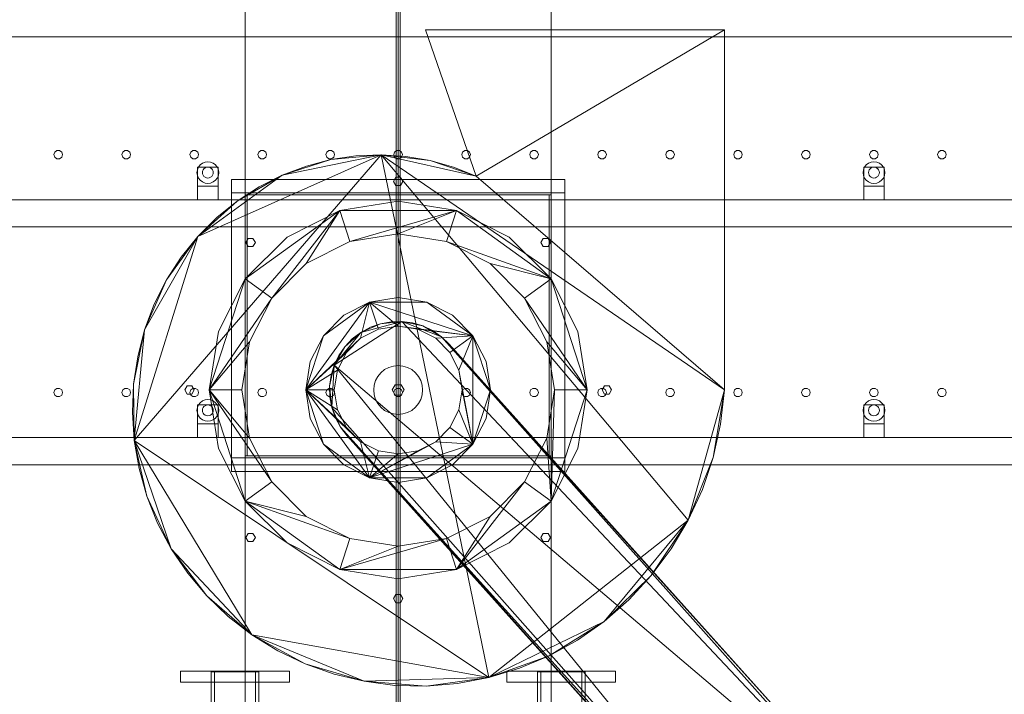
# Model space of a CAD drawing. Header units: millimetres. Extents: x -4738 to 65662, y -68080 to 6847.
# Tile 1045 of 1056: x 49904 to 51353, y 662 to 1655. Entities that reach past the tile are written whole.
import ezdxf

# ---------------------------------------------------------------- set-up
doc = ezdxf.new("R2010")
doc.units = ezdxf.units.MM
doc.layers.add('lateral_secador', color=7, linetype='Continuous', lineweight=0)

msp = doc.modelspace()

# ---------------------------------------------------------------- linework, layer by layer
at = {"layer": 'lateral_secador'}
for p, q in [((50236.134, 0), (50236.134, 2925)), ((50236.134, 2925), (50236.134, 1400)), ((50458.134, 2925), (50458.134, 60)), ((50461.134, 0), (50461.134, 2925)), ((50461.134, 1400), (50461.134, 2925)), ((50464.134, 60), (50464.134, 2925)), ((50686.134, 0), (50686.134, 2925)), ((50686.134, 1400), (50686.134, 2925)), ((50941.134, 1640), (50501.134, 1640)), ((50501.134, 1640), (50575.711, 1424.797)), ((50575.711, 1424.797), (50941.134, 1640)), ((50941.134, 1110), (50941.134, 1640)), ((40811.134, 1630), (60111.134, 1630)), ((49955.997, 1460.082), (49954.784, 1456.35)), ((49954.784, 1456.35), (49955.997, 1452.618)), ((49959.172, 1462.389), (49955.997, 1460.082)), ((49955.997, 1452.618), (49959.172, 1450.311)), ((49963.096, 1462.389), (49959.172, 1462.389)), ((49959.172, 1450.311), (49963.096, 1450.311)), ((49966.271, 1460.082), (49963.096, 1462.389)), ((49963.096, 1450.311), (49966.271, 1452.618)), ((49967.484, 1456.35), (49966.271, 1460.082)), ((49966.271, 1452.618), (49967.484, 1456.35)), ((50055.997, 1460.082), (50054.784, 1456.35)), ((50054.784, 1456.35), (50055.997, 1452.618)), ((50059.172, 1462.389), (50055.997, 1460.082)), ((50055.997, 1452.618), (50059.172, 1450.311)), ((50063.096, 1462.389), (50059.172, 1462.389)), ((50059.172, 1450.311), (50063.096, 1450.311)), ((50066.271, 1460.082), (50063.096, 1462.389)), ((50063.096, 1450.311), (50066.271, 1452.618)), ((50067.484, 1456.35), (50066.271, 1460.082)), ((50066.271, 1452.618), (50067.484, 1456.35)), ((50072.765, 1035.68), (50435.915, 1456.166)), ((50155.997, 1460.082), (50154.784, 1456.35)), ((50154.784, 1456.35), (50155.997, 1452.618)), ((50159.172, 1462.389), (50155.997, 1460.082)), ((50155.997, 1452.618), (50159.172, 1450.311)), ((50163.096, 1462.389), (50159.172, 1462.389)), ((50159.172, 1450.311), (50163.096, 1450.311)), ((50166.271, 1460.082), (50163.096, 1462.389)), ((50163.096, 1450.311), (50166.271, 1452.618)), ((50167.484, 1456.35), (50166.271, 1460.082)), ((50166.271, 1452.618), (50167.484, 1456.35)), ((50166.602, 1336.003), (50435.915, 1456.166)), ((50255.997, 1460.082), (50254.784, 1456.35)), ((50254.784, 1456.35), (50255.997, 1452.618)), ((50259.172, 1462.389), (50255.997, 1460.082)), ((50255.997, 1452.618), (50259.172, 1450.311)), ((50263.096, 1462.389), (50259.172, 1462.389)), ((50259.172, 1450.311), (50263.096, 1450.311)), ((50266.271, 1460.082), (50263.096, 1462.389)), ((50263.096, 1450.311), (50266.271, 1452.618)), ((50267.484, 1456.35), (50266.271, 1460.082)), ((50266.271, 1452.618), (50267.484, 1456.35)), ((50290.673, 1426.139), (50435.915, 1456.166)), ((50290.673, 1426.139), (50362.319, 1449.018)), ((50362.319, 1449.018), (50326.04, 1439.529)), ((50355.997, 1460.082), (50354.784, 1456.35)), ((50354.784, 1456.35), (50355.997, 1452.618)), ((50359.172, 1462.389), (50355.997, 1460.082)), ((50355.997, 1452.618), (50359.172, 1450.311)), ((50363.096, 1462.389), (50359.172, 1462.389)), ((50359.172, 1450.311), (50363.096, 1450.311)), ((50362.319, 1449.018), (50435.915, 1456.166)), ((50399.086, 1454.562), (50362.319, 1449.018)), ((50366.271, 1460.082), (50363.096, 1462.389)), ((50363.096, 1450.311), (50366.271, 1452.618)), ((50367.484, 1456.35), (50366.271, 1460.082)), ((50366.271, 1452.618), (50367.484, 1456.35)), ((50435.915, 1456.166), (50399.086, 1454.562)), ((50435.915, 1456.166), (50508.107, 1447.791)), ((50472.392, 1453.878), (50435.915, 1456.166)), ((50435.915, 1456.166), (50575.711, 1424.797)), ((50435.915, 1456.166), (50941.134, 1110)), ((50435.915, 1456.166), (50888.042, 918.439)), ((50435.915, 1456.166), (50594.572, 686.788)), ((50455.997, 1460.082), (50454.784, 1456.35)), ((50454.784, 1456.35), (50455.997, 1452.618)), ((50459.172, 1462.389), (50455.997, 1460.082)), ((50455.997, 1452.618), (50459.172, 1450.311)), ((50463.096, 1462.389), (50459.172, 1462.389)), ((50459.172, 1450.311), (50463.096, 1450.311)), ((50466.271, 1460.082), (50463.096, 1462.389)), ((50463.096, 1450.311), (50466.271, 1452.618)), ((50467.484, 1456.35), (50466.271, 1460.082)), ((50466.271, 1452.618), (50467.484, 1456.35)), ((50508.107, 1447.791), (50472.392, 1453.878)), ((50555.997, 1460.082), (50554.784, 1456.35)), ((50554.784, 1456.35), (50555.997, 1452.618)), ((50559.172, 1462.389), (50555.997, 1460.082)), ((50555.997, 1452.618), (50559.172, 1450.311)), ((50563.096, 1462.389), (50559.172, 1462.389)), ((50559.172, 1450.311), (50563.096, 1450.311)), ((50566.271, 1460.082), (50563.096, 1462.389)), ((50563.096, 1450.311), (50566.271, 1452.618)), ((50567.484, 1456.35), (50566.271, 1460.082)), ((50566.271, 1452.618), (50567.484, 1456.35)), ((50655.997, 1460.082), (50654.784, 1456.35)), ((50654.784, 1456.35), (50655.997, 1452.618)), ((50659.172, 1462.389), (50655.997, 1460.082)), ((50655.997, 1452.618), (50659.172, 1450.311)), ((50663.096, 1462.389), (50659.172, 1462.389)), ((50659.172, 1450.311), (50663.096, 1450.311)), ((50666.271, 1460.082), (50663.096, 1462.389)), ((50663.096, 1450.311), (50666.271, 1452.618)), ((50667.484, 1456.35), (50666.271, 1460.082)), ((50666.271, 1452.618), (50667.484, 1456.35)), ((50755.997, 1460.082), (50754.784, 1456.35)), ((50754.784, 1456.35), (50755.997, 1452.618)), ((50759.172, 1462.389), (50755.997, 1460.082)), ((50755.997, 1452.618), (50759.172, 1450.311)), ((50763.096, 1462.389), (50759.172, 1462.389)), ((50759.172, 1450.311), (50763.096, 1450.311)), ((50766.271, 1460.082), (50763.096, 1462.389)), ((50763.096, 1450.311), (50766.271, 1452.618)), ((50767.484, 1456.35), (50766.271, 1460.082)), ((50766.271, 1452.618), (50767.484, 1456.35)), ((50855.997, 1460.082), (50854.784, 1456.35)), ((50854.784, 1456.35), (50855.997, 1452.618)), ((50859.172, 1462.389), (50855.997, 1460.082)), ((50855.997, 1452.618), (50859.172, 1450.311)), ((50863.096, 1462.389), (50859.172, 1462.389)), ((50859.172, 1450.311), (50863.096, 1450.311)), ((50866.271, 1460.082), (50863.096, 1462.389)), ((50863.096, 1450.311), (50866.271, 1452.618)), ((50867.484, 1456.35), (50866.271, 1460.082)), ((50866.271, 1452.618), (50867.484, 1456.35)), ((50955.997, 1460.082), (50954.784, 1456.35)), ((50954.784, 1456.35), (50955.997, 1452.618)), ((50959.172, 1462.389), (50955.997, 1460.082)), ((50955.997, 1452.618), (50959.172, 1450.311)), ((50963.096, 1462.389), (50959.172, 1462.389)), ((50959.172, 1450.311), (50963.096, 1450.311)), ((50966.271, 1460.082), (50963.096, 1462.389)), ((50963.096, 1450.311), (50966.271, 1452.618)), ((50967.484, 1456.35), (50966.271, 1460.082)), ((50966.271, 1452.618), (50967.484, 1456.35)), ((51055.997, 1460.082), (51054.784, 1456.35)), ((51054.784, 1456.35), (51055.997, 1452.618)), ((51059.172, 1462.389), (51055.997, 1460.082)), ((51055.997, 1452.618), (51059.172, 1450.311)), ((51063.096, 1462.389), (51059.172, 1462.389)), ((51059.172, 1450.311), (51063.096, 1450.311)), ((51066.271, 1460.082), (51063.096, 1462.389)), ((51063.096, 1450.311), (51066.271, 1452.618)), ((51067.484, 1456.35), (51066.271, 1460.082)), ((51066.271, 1452.618), (51067.484, 1456.35)), ((51155.997, 1460.082), (51154.784, 1456.35)), ((51154.784, 1456.35), (51155.997, 1452.618)), ((51159.172, 1462.389), (51155.997, 1460.082)), ((51155.997, 1452.618), (51159.172, 1450.311)), ((51163.096, 1462.389), (51159.172, 1462.389)), ((51159.172, 1450.311), (51163.096, 1450.311)), ((51166.271, 1460.082), (51163.096, 1462.389)), ((51163.096, 1450.311), (51166.271, 1452.618)), ((51167.484, 1456.35), (51166.271, 1460.082)), ((51166.271, 1452.618), (51167.484, 1456.35)), ((51255.997, 1460.082), (51254.784, 1456.35)), ((51254.784, 1456.35), (51255.997, 1452.618)), ((51259.172, 1462.389), (51255.997, 1460.082)), ((51255.997, 1452.618), (51259.172, 1450.311)), ((51263.096, 1462.389), (51259.172, 1462.389)), ((51259.172, 1450.311), (51263.096, 1450.311)), ((51266.271, 1460.082), (51263.096, 1462.389)), ((51263.096, 1450.311), (51266.271, 1452.618)), ((51267.484, 1456.35), (51266.271, 1460.082)), ((51266.271, 1452.618), (51267.484, 1456.35)), ((50167.277, 1438), (50165.679, 1434.141)), ((50166.134, 1438), (50196.134, 1438)), ((50166.134, 1438), (50166.134, 1410)), ((50169.82, 1441.314), (50167.277, 1438)), ((50173.134, 1443.856), (50169.82, 1441.314)), ((50176.993, 1445.455), (50173.134, 1443.856)), ((50175.477, 1435.657), (50174.206, 1434)), ((50177.134, 1436.928), (50175.477, 1435.657)), ((50181.134, 1446), (50176.993, 1445.455)), ((50179.063, 1437.727), (50177.134, 1436.928)), ((50181.134, 1438), (50179.063, 1437.727)), ((50185.275, 1445.455), (50181.134, 1446)), ((50183.204, 1437.727), (50181.134, 1438)), ((50185.134, 1436.928), (50183.204, 1437.727)), ((50186.791, 1435.657), (50185.134, 1436.928)), ((50189.134, 1443.856), (50185.275, 1445.455)), ((50188.062, 1434), (50186.791, 1435.657)), ((50192.448, 1441.314), (50189.134, 1443.856)), ((50194.99, 1438), (50192.448, 1441.314)), ((50196.589, 1434.141), (50194.99, 1438)), ((50196.134, 1410), (50196.134, 1438)), ((50326.04, 1439.529), (50290.673, 1426.139)), ((50508.107, 1447.791), (50575.711, 1424.797)), ((50542.67, 1438.04), (50508.107, 1447.791)), ((50575.711, 1424.797), (50542.67, 1438.04)), ((51147.277, 1438), (51145.679, 1434.141)), ((51146.134, 1438), (51176.134, 1438)), ((51146.134, 1438), (51146.134, 1410)), ((51149.82, 1441.314), (51147.277, 1438)), ((51153.134, 1443.856), (51149.82, 1441.314)), ((51156.993, 1445.455), (51153.134, 1443.856)), ((51155.477, 1435.657), (51154.206, 1434)), ((51157.134, 1436.928), (51155.477, 1435.657)), ((51161.134, 1446), (51156.993, 1445.455)), ((51159.063, 1437.727), (51157.134, 1436.928)), ((51161.134, 1438), (51159.063, 1437.727)), ((51165.275, 1445.455), (51161.134, 1446)), ((51163.204, 1437.727), (51161.134, 1438)), ((51165.134, 1436.928), (51163.204, 1437.727)), ((51166.791, 1435.657), (51165.134, 1436.928)), ((51169.134, 1443.856), (51165.275, 1445.455)), ((51168.062, 1434), (51166.791, 1435.657)), ((51172.448, 1441.314), (51169.134, 1443.856)), ((51174.99, 1438), (51172.448, 1441.314)), ((51176.589, 1434.141), (51174.99, 1438)), ((51176.134, 1410), (51176.134, 1438)), ((50165.679, 1434.141), (50165.134, 1430)), ((50165.134, 1430), (50165.679, 1425.859)), ((50165.679, 1425.859), (50167.277, 1422)), ((50166.602, 1336.003), (50290.673, 1426.139)), ((50167.277, 1422), (50169.82, 1418.686)), ((50173.406, 1432.071), (50173.134, 1430)), ((50173.134, 1430), (50173.406, 1427.929)), ((50174.206, 1434), (50173.406, 1432.071)), ((50173.406, 1427.929), (50174.206, 1426)), ((50174.206, 1426), (50175.477, 1424.343)), ((50175.477, 1424.343), (50177.134, 1423.072)), ((50177.134, 1423.072), (50179.063, 1422.273)), ((50179.063, 1422.273), (50181.134, 1422)), ((50181.134, 1422), (50183.204, 1422.273)), ((50183.204, 1422.273), (50185.134, 1423.072)), ((50185.134, 1423.072), (50186.791, 1424.343)), ((50186.791, 1424.343), (50188.062, 1426)), ((50188.861, 1432.071), (50188.062, 1434)), ((50188.062, 1426), (50188.861, 1427.929)), ((50189.134, 1430), (50188.861, 1432.071)), ((50188.861, 1427.929), (50189.134, 1430)), ((50192.448, 1418.686), (50194.99, 1422)), ((50194.99, 1422), (50196.589, 1425.859)), ((50197.134, 1430), (50196.589, 1434.141)), ((50196.589, 1425.859), (50197.134, 1430)), ((50216.134, 1420), (50706.134, 1420)), ((50216.134, 1420), (50216.134, 1400)), ((50224.355, 1388.051), (50290.673, 1426.139)), ((50290.673, 1426.139), (50256.641, 1408.935)), ((50457.634, 1423.062), (50454.134, 1417)), ((50464.634, 1423.062), (50457.634, 1423.062)), ((50468.134, 1417), (50464.634, 1423.062)), ((50575.711, 1424.797), (50941.134, 1110)), ((50706.134, 1400), (50706.134, 1420)), ((51145.679, 1434.141), (51145.134, 1430)), ((51145.134, 1430), (51145.679, 1425.859)), ((51145.679, 1425.859), (51147.277, 1422)), ((51147.277, 1422), (51149.82, 1418.686)), ((51153.406, 1432.071), (51153.134, 1430)), ((51153.134, 1430), (51153.406, 1427.929)), ((51154.206, 1434), (51153.406, 1432.071)), ((51153.406, 1427.929), (51154.206, 1426)), ((51154.206, 1426), (51155.477, 1424.343)), ((51155.477, 1424.343), (51157.134, 1423.072)), ((51157.134, 1423.072), (51159.063, 1422.273)), ((51159.063, 1422.273), (51161.134, 1422)), ((51161.134, 1422), (51163.204, 1422.273)), ((51163.204, 1422.273), (51165.134, 1423.072)), ((51165.134, 1423.072), (51166.791, 1424.343)), ((51166.791, 1424.343), (51168.062, 1426)), ((51168.861, 1432.071), (51168.062, 1434)), ((51168.062, 1426), (51168.861, 1427.929)), ((51169.134, 1430), (51168.861, 1432.071)), ((51168.861, 1427.929), (51169.134, 1430)), ((51172.448, 1418.686), (51174.99, 1422)), ((51174.99, 1422), (51176.589, 1425.859)), ((51177.134, 1430), (51176.589, 1434.141)), ((51176.589, 1425.859), (51177.134, 1430)), ((50166.134, 1410), (50196.134, 1410)), ((50166.134, 1410), (50166.134, 1390)), ((50169.82, 1418.686), (50173.134, 1416.144)), ((50173.134, 1416.144), (50176.993, 1414.545)), ((50176.993, 1414.545), (50181.134, 1414)), ((50181.134, 1414), (50185.275, 1414.545)), ((50185.275, 1414.545), (50189.134, 1416.144)), ((50189.134, 1416.144), (50192.448, 1418.686)), ((50196.134, 1390), (50196.134, 1410)), ((50256.641, 1408.935), (50224.355, 1388.051)), ((50454.134, 1417), (50457.634, 1410.938)), ((50457.634, 1410.938), (50464.634, 1410.938)), ((50464.634, 1410.938), (50468.134, 1417)), ((51146.134, 1410), (51176.134, 1410)), ((51146.134, 1410), (51146.134, 1390)), ((51149.82, 1418.686), (51153.134, 1416.144)), ((51153.134, 1416.144), (51156.993, 1414.545)), ((51156.993, 1414.545), (51161.134, 1414)), ((51161.134, 1414), (51165.275, 1414.545)), ((51165.275, 1414.545), (51169.134, 1416.144)), ((51169.134, 1416.144), (51172.448, 1418.686)), ((51176.134, 1390), (51176.134, 1410)), ((50216.134, 1400), (50706.134, 1400)), ((50216.134, 1400), (50236.134, 1400)), ((50216.134, 1400), (50216.134, 1010)), ((50236.134, 1400), (50461.134, 1400)), ((50236.134, 1400), (50686.134, 1400)), ((50236.134, 1400), (50236.134, 1397)), ((50236.134, 1010), (50236.134, 1400)), ((50236.134, 1397), (50686.134, 1397)), ((50236.134, 1397), (50239.134, 1397)), ((50236.134, 1397), (50236.134, 1013)), ((50239.134, 1013), (50239.134, 1397)), ((50461.134, 1400), (50686.134, 1400)), ((50683.134, 1397), (50686.134, 1397)), ((50683.134, 1397), (50683.134, 1013)), ((50686.134, 1397), (50686.134, 1400)), ((50686.134, 1400), (50706.134, 1400)), ((50686.134, 1400), (50686.134, 1010)), ((50686.134, 1013), (50686.134, 1397)), ((50706.134, 1010), (50706.134, 1400)), ((40811.134, 1390), (60111.134, 1390)), ((50166.134, 1390), (50196.134, 1390)), ((50166.602, 1336.003), (50224.355, 1388.051)), ((50224.355, 1388.051), (50194.214, 1363.666)), ((50461.134, 1388), (50375.228, 1374.394)), ((50547.04, 1374.394), (50461.134, 1388)), ((51146.134, 1390), (51176.134, 1390)), ((50194.214, 1363.666), (50166.602, 1336.003)), ((50236.228, 1273.404), (50375.228, 1374.394)), ((50275.06, 1245.191), (50375.228, 1374.394)), ((50375.228, 1374.394), (50297.73, 1334.907)), ((50325.943, 1296.074), (50375.228, 1374.394)), ((50375.228, 1374.394), (50547.04, 1374.394)), ((50390.06, 1328.743), (50375.228, 1374.394)), ((50390.06, 1328.743), (50547.04, 1374.394)), ((50461.134, 1340), (50547.04, 1374.394)), ((50532.208, 1328.743), (50547.04, 1374.394)), ((50547.04, 1374.394), (50686.04, 1273.404)), ((50624.538, 1334.907), (50547.04, 1374.394)), ((40811.134, 1350), (60111.134, 1350)), ((50072.765, 1035.68), (50166.602, 1336.003)), ((50088.133, 1198.403), (50166.602, 1336.003)), ((50120.36, 1271.933), (50166.602, 1336.003)), ((50166.602, 1336.003), (50141.873, 1305.324)), ((50297.73, 1334.907), (50236.228, 1273.404)), ((50240.552, 1333.144), (50237.052, 1327.082)), ((50247.552, 1333.144), (50240.552, 1333.144)), ((50251.052, 1327.082), (50247.552, 1333.144)), ((50390.06, 1328.743), (50461.134, 1340)), ((50461.134, 1340), (50532.208, 1328.743)), ((50686.04, 1273.404), (50624.538, 1334.907)), ((50674.716, 1333.144), (50671.216, 1327.082)), ((50681.716, 1333.144), (50674.716, 1333.144)), ((50685.216, 1327.082), (50681.716, 1333.144)), ((50237.052, 1327.082), (50240.552, 1321.02)), ((50240.552, 1321.02), (50247.552, 1321.02)), ((50247.552, 1321.02), (50251.052, 1327.082)), ((50325.943, 1296.074), (50390.06, 1328.743)), ((50532.208, 1328.743), (50686.04, 1273.404)), ((50532.208, 1328.743), (50596.324, 1296.074)), ((50671.216, 1327.082), (50674.716, 1321.02)), ((50674.716, 1321.02), (50681.716, 1321.02)), ((50681.716, 1321.02), (50685.216, 1327.082)), ((50141.873, 1305.324), (50120.36, 1271.933)), ((50275.06, 1245.191), (50325.943, 1296.074)), ((50596.324, 1296.074), (50686.04, 1273.404)), ((50596.324, 1296.074), (50647.208, 1245.191)), ((50088.133, 1198.403), (50120.36, 1271.933)), ((50120.36, 1271.933), (50102.359, 1236.168)), ((50183.134, 1110), (50236.228, 1273.404)), ((50236.228, 1273.404), (50196.74, 1195.907)), ((50275.06, 1245.191), (50236.228, 1273.404)), ((50647.208, 1245.191), (50686.04, 1273.404)), ((50686.04, 1273.404), (50739.134, 1110)), ((50725.527, 1195.907), (50686.04, 1273.404)), ((50461.134, 1246), (50419.108, 1239.344)), ((50503.16, 1239.344), (50461.134, 1246)), ((50102.359, 1236.168), (50088.133, 1198.403)), ((50275.06, 1245.191), (50183.134, 1110)), ((50242.391, 1181.074), (50275.06, 1245.191)), ((50325.134, 1110), (50419.108, 1239.344)), ((50351.108, 1189.939), (50419.108, 1239.344)), ((50419.108, 1239.344), (50381.195, 1220.026)), ((50405.882, 1186.048), (50419.108, 1239.344)), ((50419.108, 1239.344), (50503.16, 1239.344)), ((50419.108, 1239.344), (50571.16, 1189.939)), ((50432.086, 1199.399), (50419.108, 1239.344)), ((50461.134, 1204), (50419.108, 1239.344)), ((50503.16, 1239.344), (50571.16, 1189.939)), ((50541.072, 1220.026), (50503.16, 1239.344)), ((50647.208, 1245.191), (50739.134, 1110)), ((50647.208, 1245.191), (50679.877, 1181.074)), ((50381.195, 1220.026), (50351.108, 1189.939)), ((50571.16, 1189.939), (50541.072, 1220.026)), ((50366.909, 1146.37), (50466.607, 1210.852)), ((50406.282, 1194.807), (50466.607, 1210.852)), ((50406.282, 1194.807), (50435.174, 1207.607)), ((50435.174, 1207.607), (50420.225, 1202.344)), ((50432.086, 1199.399), (50461.134, 1204)), ((50435.174, 1207.607), (50466.607, 1210.852)), ((50450.763, 1210.466), (50435.174, 1207.607)), ((50466.607, 1210.852), (50450.763, 1210.466)), ((50461.134, 1204), (50571.16, 1189.939)), ((50461.134, 1204), (50490.182, 1199.399)), ((50466.607, 1210.852), (50497.503, 1204.224)), ((50482.316, 1208.754), (50466.607, 1210.852)), ((50466.607, 1210.852), (50524.84, 1188.374)), ((50466.607, 1210.852), (51163.478, 470.91)), ((50497.503, 1204.224), (50482.316, 1208.754)), ((50497.503, 1204.224), (50524.84, 1188.374)), ((50511.796, 1197.375), (50497.503, 1204.224)), ((50071.852, 1118.494), (50088.133, 1198.403)), ((50072.765, 1035.68), (50088.133, 1198.403)), ((50088.133, 1198.403), (50077.904, 1159.036)), ((50196.74, 1195.907), (50183.134, 1110)), ((50325.134, 1110), (50351.108, 1189.939)), ((50351.108, 1189.939), (50331.79, 1152.026)), ((50366.909, 1146.37), (50406.282, 1194.807)), ((50382.76, 1173.707), (50406.282, 1194.807)), ((50406.282, 1194.807), (50393.691, 1185.183)), ((50405.882, 1186.048), (50432.086, 1199.399)), ((50420.225, 1202.344), (50406.282, 1194.807)), ((50490.182, 1199.399), (50571.16, 1189.939)), ((50490.182, 1199.399), (50516.386, 1186.048)), ((50524.84, 1188.374), (50511.796, 1197.375)), ((50516.386, 1186.048), (50571.16, 1189.939)), ((50524.84, 1188.374), (51146.316, 497.443)), ((50536.316, 1177.443), (50524.84, 1188.374)), ((50524.84, 1188.374), (51163.478, 470.91)), ((50537.182, 1165.252), (50571.16, 1189.939)), ((50550.533, 1139.048), (50571.16, 1189.939)), ((50571.16, 1189.939), (50597.134, 1110)), ((50590.478, 1152.026), (50571.16, 1189.939)), ((50571.16, 1189.939), (50571.16, 1030.061)), ((50739.134, 1110), (50725.527, 1195.907)), ((50242.391, 1181.074), (50183.134, 1110)), ((50231.134, 1110), (50242.391, 1181.074)), ((50405.882, 1186.048), (50325.134, 1110)), ((50366.909, 1146.37), (50382.76, 1173.707)), ((50382.76, 1173.707), (50373.759, 1160.662)), ((50393.691, 1185.183), (50382.76, 1173.707)), ((50385.086, 1165.252), (50405.882, 1186.048)), ((50516.386, 1186.048), (50537.182, 1165.252)), ((51146.316, 497.443), (50536.316, 1177.443)), ((50679.877, 1181.074), (50739.134, 1110)), ((50679.877, 1181.074), (50691.134, 1110)), ((50077.904, 1159.036), (50071.852, 1118.494)), ((50385.086, 1165.252), (50325.134, 1110)), ((50373.759, 1160.662), (50366.909, 1146.37)), ((50371.734, 1139.048), (50385.086, 1165.252)), ((50537.182, 1165.252), (50550.533, 1139.048)), ((50331.79, 1152.026), (50325.134, 1110)), ((50360.282, 1115.473), (50366.909, 1146.37)), ((50366.909, 1146.37), (50362.38, 1131.182)), ((50363.527, 1084.04), (50366.909, 1146.37)), ((51020.472, 342.625), (50366.909, 1146.37)), ((50366.909, 1146.37), (51163.478, 470.91)), ((50454.111, 1145.308), (50447.357, 1143.26)), ((50461.134, 1146), (50454.111, 1145.308)), ((50468.157, 1145.308), (50461.134, 1146)), ((50474.91, 1143.26), (50468.157, 1145.308)), ((50597.134, 1110), (50590.478, 1152.026)), ((50371.734, 1139.048), (50325.134, 1110)), ((50362.38, 1131.182), (50360.282, 1115.473)), ((50367.134, 1110), (50371.734, 1139.048)), ((50431.201, 1130.001), (50427.874, 1123.777)), ((50435.678, 1135.456), (50431.201, 1130.001)), ((50441.133, 1139.933), (50435.678, 1135.456)), ((50447.357, 1143.26), (50441.133, 1139.933)), ((50481.134, 1139.933), (50474.91, 1143.26)), ((50486.59, 1135.456), (50481.134, 1139.933)), ((50491.067, 1130.001), (50486.59, 1135.456)), ((50494.394, 1123.777), (50491.067, 1130.001)), ((50550.533, 1139.048), (50571.16, 1030.061)), ((50550.533, 1139.048), (50555.134, 1110)), ((50071.852, 1118.494), (50070.109, 1077.222)), ((50072.765, 1035.68), (50071.852, 1118.494)), ((50150.634, 1116.062), (50147.134, 1110)), ((50157.634, 1116.062), (50150.634, 1116.062)), ((50161.134, 1110), (50157.634, 1116.062)), ((50363.527, 1084.04), (50360.282, 1115.473)), ((50360.282, 1115.473), (50360.668, 1099.629)), ((50425.826, 1117.023), (50425.134, 1110)), ((50427.874, 1123.777), (50425.826, 1117.023)), ((50456.634, 1117.794), (50452.134, 1110)), ((50465.634, 1117.794), (50456.634, 1117.794)), ((50470.134, 1110), (50465.634, 1117.794)), ((50496.442, 1117.023), (50494.394, 1123.777)), ((50497.134, 1110), (50496.442, 1117.023)), ((50764.634, 1116.062), (50761.134, 1110)), ((50771.634, 1116.062), (50764.634, 1116.062)), ((50775.134, 1110), (50771.634, 1116.062)), ((49955.997, 1110.082), (49954.784, 1106.35)), ((49954.784, 1106.35), (49955.997, 1102.618)), ((49959.172, 1112.389), (49955.997, 1110.082)), ((49955.997, 1102.618), (49959.172, 1100.311)), ((49963.096, 1112.389), (49959.172, 1112.389)), ((49966.271, 1110.082), (49963.096, 1112.389)), ((49963.096, 1100.311), (49966.271, 1102.618)), ((49967.484, 1106.35), (49966.271, 1110.082)), ((49966.271, 1102.618), (49967.484, 1106.35)), ((50055.997, 1110.082), (50054.784, 1106.35)), ((50054.784, 1106.35), (50055.997, 1102.618)), ((50059.172, 1112.389), (50055.997, 1110.082)), ((50055.997, 1102.618), (50059.172, 1100.311)), ((50063.096, 1112.389), (50059.172, 1112.389)), ((50066.271, 1110.082), (50063.096, 1112.389)), ((50063.096, 1100.311), (50066.271, 1102.618)), ((50067.484, 1106.35), (50066.271, 1110.082)), ((50066.271, 1102.618), (50067.484, 1106.35)), ((50147.134, 1110), (50150.634, 1103.938)), ((50150.634, 1103.938), (50157.634, 1103.938)), ((50155.997, 1110.082), (50154.784, 1106.35)), ((50154.784, 1106.35), (50155.997, 1102.618)), ((50159.172, 1112.389), (50155.997, 1110.082)), ((50155.997, 1102.618), (50159.172, 1100.311)), ((50157.634, 1103.938), (50161.134, 1110)), ((50163.096, 1112.389), (50159.172, 1112.389)), ((50166.271, 1110.082), (50163.096, 1112.389)), ((50163.096, 1100.311), (50166.271, 1102.618)), ((50167.484, 1106.35), (50166.271, 1110.082)), ((50166.271, 1102.618), (50167.484, 1106.35)), ((50183.134, 1110), (50231.134, 1110)), ((50183.134, 1110), (50242.391, 1038.926)), ((50236.228, 946.596), (50183.134, 1110)), ((50183.134, 1110), (50196.74, 1024.093)), ((50183.134, 1110), (50275.06, 974.809)), ((50242.391, 1038.926), (50231.134, 1110)), ((50255.997, 1110.082), (50254.784, 1106.35)), ((50254.784, 1106.35), (50255.997, 1102.618)), ((50259.172, 1112.389), (50255.997, 1110.082)), ((50255.997, 1102.618), (50259.172, 1100.311)), ((50263.096, 1112.389), (50259.172, 1112.389)), ((50266.271, 1110.082), (50263.096, 1112.389)), ((50263.096, 1100.311), (50266.271, 1102.618)), ((50267.484, 1106.35), (50266.271, 1110.082)), ((50266.271, 1102.618), (50267.484, 1106.35)), ((50325.134, 1110), (50367.134, 1110)), ((50325.134, 1110), (50371.734, 1080.952)), ((50351.108, 1030.061), (50325.134, 1110)), ((50325.134, 1110), (50331.79, 1067.974)), ((50325.134, 1110), (50385.086, 1054.748)), ((50419.108, 980.656), (50325.134, 1110)), ((50325.134, 1110), (50405.882, 1033.952)), ((50355.997, 1110.082), (50354.784, 1106.35)), ((50354.784, 1106.35), (50355.997, 1102.618)), ((50359.172, 1112.389), (50355.997, 1110.082)), ((50355.997, 1102.618), (50359.172, 1100.311)), ((50363.096, 1112.389), (50359.172, 1112.389)), ((50366.271, 1110.082), (50363.096, 1112.389)), ((50363.096, 1100.311), (50366.271, 1102.618)), ((50367.484, 1106.35), (50366.271, 1110.082)), ((50366.271, 1102.618), (50367.484, 1106.35)), ((50371.734, 1080.952), (50367.134, 1110)), ((50425.134, 1110), (50425.826, 1102.977)), ((50425.826, 1102.977), (50427.874, 1096.223)), ((50452.134, 1110), (50456.634, 1102.206)), ((50455.997, 1110.082), (50454.784, 1106.35)), ((50454.784, 1106.35), (50455.997, 1102.618)), ((50459.172, 1112.389), (50455.997, 1110.082)), ((50455.997, 1102.618), (50459.172, 1100.311)), ((50456.634, 1102.206), (50465.634, 1102.206)), ((50463.096, 1112.389), (50459.172, 1112.389)), ((50466.271, 1110.082), (50463.096, 1112.389)), ((50463.096, 1100.311), (50466.271, 1102.618)), ((50465.634, 1102.206), (50470.134, 1110)), ((50467.484, 1106.35), (50466.271, 1110.082)), ((50466.271, 1102.618), (50467.484, 1106.35)), ((50494.394, 1096.223), (50496.442, 1102.977)), ((50496.442, 1102.977), (50497.134, 1110)), ((50555.134, 1110), (50550.533, 1080.952)), ((50555.997, 1110.082), (50554.784, 1106.35)), ((50554.784, 1106.35), (50555.997, 1102.618)), ((50571.16, 1030.061), (50555.134, 1110)), ((50559.172, 1112.389), (50555.997, 1110.082)), ((50555.997, 1102.618), (50559.172, 1100.311)), ((50563.096, 1112.389), (50559.172, 1112.389)), ((50566.271, 1110.082), (50563.096, 1112.389)), ((50563.096, 1100.311), (50566.271, 1102.618)), ((50567.484, 1106.35), (50566.271, 1110.082)), ((50566.271, 1102.618), (50567.484, 1106.35)), ((50597.134, 1110), (50571.16, 1030.061)), ((50590.478, 1067.974), (50597.134, 1110)), ((50655.997, 1110.082), (50654.784, 1106.35)), ((50654.784, 1106.35), (50655.997, 1102.618)), ((50659.172, 1112.389), (50655.997, 1110.082)), ((50655.997, 1102.618), (50659.172, 1100.311)), ((50663.096, 1112.389), (50659.172, 1112.389)), ((50666.271, 1110.082), (50663.096, 1112.389)), ((50663.096, 1100.311), (50666.271, 1102.618)), ((50667.484, 1106.35), (50666.271, 1110.082)), ((50666.271, 1102.618), (50667.484, 1106.35)), ((50691.134, 1110), (50679.877, 1038.926)), ((50739.134, 1110), (50686.04, 946.596)), ((50686.04, 946.596), (50691.134, 1110)), ((50691.134, 1110), (50739.134, 1110)), ((50725.527, 1024.093), (50739.134, 1110)), ((50755.997, 1110.082), (50754.784, 1106.35)), ((50754.784, 1106.35), (50755.997, 1102.618)), ((50759.172, 1112.389), (50755.997, 1110.082)), ((50755.997, 1102.618), (50759.172, 1100.311)), ((50763.096, 1112.389), (50759.172, 1112.389)), ((50761.134, 1110), (50764.634, 1103.938)), ((50766.271, 1110.082), (50763.096, 1112.389)), ((50763.096, 1100.311), (50766.271, 1102.618)), ((50764.634, 1103.938), (50771.634, 1103.938)), ((50767.484, 1106.35), (50766.271, 1110.082)), ((50766.271, 1102.618), (50767.484, 1106.35)), ((50771.634, 1103.938), (50775.134, 1110)), ((50855.997, 1110.082), (50854.784, 1106.35)), ((50854.784, 1106.35), (50855.997, 1102.618)), ((50859.172, 1112.389), (50855.997, 1110.082)), ((50855.997, 1102.618), (50859.172, 1100.311)), ((50863.096, 1112.389), (50859.172, 1112.389)), ((50866.271, 1110.082), (50863.096, 1112.389)), ((50863.096, 1100.311), (50866.271, 1102.618)), ((50867.484, 1106.35), (50866.271, 1110.082)), ((50866.271, 1102.618), (50867.484, 1106.35)), ((50941.134, 1110), (50888.042, 918.439)), ((50941.134, 1110), (50924.591, 1010.784)), ((50935.464, 1059.797), (50941.134, 1110)), ((50955.997, 1110.082), (50954.784, 1106.35)), ((50954.784, 1106.35), (50955.997, 1102.618)), ((50959.172, 1112.389), (50955.997, 1110.082)), ((50955.997, 1102.618), (50959.172, 1100.311)), ((50963.096, 1112.389), (50959.172, 1112.389)), ((50966.271, 1110.082), (50963.096, 1112.389)), ((50963.096, 1100.311), (50966.271, 1102.618)), ((50967.484, 1106.35), (50966.271, 1110.082)), ((50966.271, 1102.618), (50967.484, 1106.35)), ((51055.997, 1110.082), (51054.784, 1106.35)), ((51054.784, 1106.35), (51055.997, 1102.618)), ((51059.172, 1112.389), (51055.997, 1110.082)), ((51055.997, 1102.618), (51059.172, 1100.311)), ((51063.096, 1112.389), (51059.172, 1112.389)), ((51066.271, 1110.082), (51063.096, 1112.389)), ((51063.096, 1100.311), (51066.271, 1102.618)), ((51067.484, 1106.35), (51066.271, 1110.082)), ((51066.271, 1102.618), (51067.484, 1106.35)), ((51155.997, 1110.082), (51154.784, 1106.35)), ((51154.784, 1106.35), (51155.997, 1102.618)), ((51159.172, 1112.389), (51155.997, 1110.082)), ((51155.997, 1102.618), (51159.172, 1100.311)), ((51163.096, 1112.389), (51159.172, 1112.389)), ((51166.271, 1110.082), (51163.096, 1112.389)), ((51163.096, 1100.311), (51166.271, 1102.618)), ((51167.484, 1106.35), (51166.271, 1110.082)), ((51166.271, 1102.618), (51167.484, 1106.35)), ((51255.997, 1110.082), (51254.784, 1106.35)), ((51254.784, 1106.35), (51255.997, 1102.618)), ((51259.172, 1112.389), (51255.997, 1110.082)), ((51255.997, 1102.618), (51259.172, 1100.311)), ((51263.096, 1112.389), (51259.172, 1112.389)), ((51266.271, 1110.082), (51263.096, 1112.389)), ((51263.096, 1100.311), (51266.271, 1102.618)), ((51267.484, 1106.35), (51266.271, 1110.082)), ((51266.271, 1102.618), (51267.484, 1106.35)), ((49959.172, 1100.311), (49963.096, 1100.311)), ((50059.172, 1100.311), (50063.096, 1100.311)), ((50159.172, 1100.311), (50163.096, 1100.311)), ((50167.277, 1088), (50165.679, 1084.141)), ((50166.134, 1088), (50196.134, 1088)), ((50166.134, 1088), (50166.134, 1060)), ((50169.82, 1091.314), (50167.277, 1088)), ((50173.134, 1093.856), (50169.82, 1091.314)), ((50176.993, 1095.455), (50173.134, 1093.856)), ((50177.134, 1086.928), (50175.477, 1085.657)), ((50181.134, 1096), (50176.993, 1095.455)), ((50179.063, 1087.727), (50177.134, 1086.928)), ((50181.134, 1088), (50179.063, 1087.727)), ((50185.275, 1095.455), (50181.134, 1096)), ((50183.204, 1087.727), (50181.134, 1088)), ((50185.134, 1086.928), (50183.204, 1087.727)), ((50186.791, 1085.657), (50185.134, 1086.928)), ((50189.134, 1093.856), (50185.275, 1095.455)), ((50192.448, 1091.314), (50189.134, 1093.856)), ((50194.99, 1088), (50192.448, 1091.314)), ((50196.589, 1084.141), (50194.99, 1088)), ((50196.134, 1060), (50196.134, 1088)), ((50259.172, 1100.311), (50263.096, 1100.311)), ((50359.172, 1100.311), (50363.096, 1100.311)), ((50360.668, 1099.629), (50363.527, 1084.04)), ((50427.874, 1096.223), (50431.201, 1089.999)), ((50431.201, 1089.999), (50435.678, 1084.544)), ((50459.172, 1100.311), (50463.096, 1100.311)), ((50486.59, 1084.544), (50491.067, 1089.999)), ((50491.067, 1089.999), (50494.394, 1096.223)), ((50559.172, 1100.311), (50563.096, 1100.311)), ((50659.172, 1100.311), (50663.096, 1100.311)), ((50759.172, 1100.311), (50763.096, 1100.311)), ((50859.172, 1100.311), (50863.096, 1100.311)), ((50959.172, 1100.311), (50963.096, 1100.311)), ((51059.172, 1100.311), (51063.096, 1100.311)), ((51147.277, 1088), (51145.679, 1084.141)), ((51146.134, 1088), (51176.134, 1088)), ((51146.134, 1088), (51146.134, 1060)), ((51149.82, 1091.314), (51147.277, 1088)), ((51153.134, 1093.856), (51149.82, 1091.314)), ((51156.993, 1095.455), (51153.134, 1093.856)), ((51157.134, 1086.928), (51155.477, 1085.657)), ((51161.134, 1096), (51156.993, 1095.455)), ((51159.063, 1087.727), (51157.134, 1086.928)), ((51161.134, 1088), (51159.063, 1087.727)), ((51159.172, 1100.311), (51163.096, 1100.311)), ((51165.275, 1095.455), (51161.134, 1096)), ((51163.204, 1087.727), (51161.134, 1088)), ((51165.134, 1086.928), (51163.204, 1087.727)), ((51166.791, 1085.657), (51165.134, 1086.928)), ((51169.134, 1093.856), (51165.275, 1095.455)), ((51172.448, 1091.314), (51169.134, 1093.856)), ((51174.99, 1088), (51172.448, 1091.314)), ((51176.589, 1084.141), (51174.99, 1088)), ((51176.134, 1060), (51176.134, 1088)), ((51259.172, 1100.311), (51263.096, 1100.311)), ((50070.109, 1077.222), (50072.765, 1035.68)), ((50165.679, 1084.141), (50165.134, 1080)), ((50165.134, 1080), (50165.679, 1075.859)), ((50165.679, 1075.859), (50167.277, 1072)), ((50173.406, 1082.071), (50173.134, 1080)), ((50173.134, 1080), (50173.406, 1077.929)), ((50174.206, 1084), (50173.406, 1082.071)), ((50173.406, 1077.929), (50174.206, 1076)), ((50175.477, 1085.657), (50174.206, 1084)), ((50174.206, 1076), (50175.477, 1074.343)), ((50175.477, 1074.343), (50177.134, 1073.072)), ((50177.134, 1073.072), (50179.063, 1072.273)), ((50179.063, 1072.273), (50181.134, 1072)), ((50181.134, 1072), (50183.204, 1072.273)), ((50183.204, 1072.273), (50185.134, 1073.072)), ((50185.134, 1073.072), (50186.791, 1074.343)), ((50188.062, 1084), (50186.791, 1085.657)), ((50186.791, 1074.343), (50188.062, 1076)), ((50188.861, 1082.071), (50188.062, 1084)), ((50188.062, 1076), (50188.861, 1077.929)), ((50189.134, 1080), (50188.861, 1082.071)), ((50188.861, 1077.929), (50189.134, 1080)), ((50194.99, 1072), (50196.589, 1075.859)), ((50197.134, 1080), (50196.589, 1084.141)), ((50196.589, 1075.859), (50197.134, 1080)), ((50376.326, 1055.148), (50363.527, 1084.04)), ((50363.527, 1084.04), (50368.79, 1069.09)), ((51020.472, 342.625), (50363.527, 1084.04)), ((50385.086, 1054.748), (50371.734, 1080.952)), ((50435.678, 1084.544), (50441.133, 1080.067)), ((50441.133, 1080.067), (50447.357, 1076.74)), ((50447.357, 1076.74), (50454.111, 1074.692)), ((50454.111, 1074.692), (50461.134, 1074)), ((50461.134, 1074), (50468.157, 1074.692)), ((50468.157, 1074.692), (50474.91, 1076.74)), ((50474.91, 1076.74), (50481.134, 1080.067)), ((50481.134, 1080.067), (50486.59, 1084.544)), ((50550.533, 1080.952), (50537.182, 1054.748)), ((50571.16, 1030.061), (50550.533, 1080.952)), ((51145.679, 1084.141), (51145.134, 1080)), ((51145.134, 1080), (51145.679, 1075.859)), ((51145.679, 1075.859), (51147.277, 1072)), ((51153.406, 1082.071), (51153.134, 1080)), ((51153.134, 1080), (51153.406, 1077.929)), ((51154.206, 1084), (51153.406, 1082.071)), ((51153.406, 1077.929), (51154.206, 1076)), ((51155.477, 1085.657), (51154.206, 1084)), ((51154.206, 1076), (51155.477, 1074.343)), ((51155.477, 1074.343), (51157.134, 1073.072)), ((51157.134, 1073.072), (51159.063, 1072.273)), ((51159.063, 1072.273), (51161.134, 1072)), ((51161.134, 1072), (51163.204, 1072.273)), ((51163.204, 1072.273), (51165.134, 1073.072)), ((51165.134, 1073.072), (51166.791, 1074.343)), ((51168.062, 1084), (51166.791, 1085.657)), ((51166.791, 1074.343), (51168.062, 1076)), ((51168.861, 1082.071), (51168.062, 1084)), ((51168.062, 1076), (51168.861, 1077.929)), ((51169.134, 1080), (51168.861, 1082.071)), ((51168.861, 1077.929), (51169.134, 1080)), ((51174.99, 1072), (51176.589, 1075.859)), ((51177.134, 1080), (51176.589, 1084.141)), ((51176.589, 1075.859), (51177.134, 1080)), ((50166.134, 1060), (50196.134, 1060)), ((50166.134, 1060), (50166.134, 1040)), ((50167.277, 1072), (50169.82, 1068.686)), ((50169.82, 1068.686), (50173.134, 1066.144)), ((50173.134, 1066.144), (50176.993, 1064.545)), ((50176.993, 1064.545), (50181.134, 1064)), ((50181.134, 1064), (50185.275, 1064.545)), ((50185.275, 1064.545), (50189.134, 1066.144)), ((50189.134, 1066.144), (50192.448, 1068.686)), ((50192.448, 1068.686), (50194.99, 1072)), ((50196.134, 1040), (50196.134, 1060)), ((50331.79, 1067.974), (50351.108, 1030.061)), ((50368.79, 1069.09), (50376.326, 1055.148)), ((50571.16, 1030.061), (50590.478, 1067.974)), ((50924.591, 1010.784), (50935.464, 1059.797)), ((51146.134, 1060), (51176.134, 1060)), ((51146.134, 1060), (51146.134, 1040)), ((51147.277, 1072), (51149.82, 1068.686)), ((51149.82, 1068.686), (51153.134, 1066.144)), ((51153.134, 1066.144), (51156.993, 1064.545)), ((51156.993, 1064.545), (51161.134, 1064)), ((51161.134, 1064), (51165.275, 1064.545)), ((51165.275, 1064.545), (51169.134, 1066.144)), ((51169.134, 1066.144), (51172.448, 1068.686)), ((51172.448, 1068.686), (51174.99, 1072)), ((51176.134, 1040), (51176.134, 1060)), ((50995.951, 362.557), (50376.326, 1055.148)), ((50376.326, 1055.148), (50385.951, 1042.557)), ((51020.472, 342.625), (50376.326, 1055.148)), ((50405.882, 1033.952), (50385.086, 1054.748)), ((50537.182, 1054.748), (50516.386, 1033.952)), ((50571.16, 1030.061), (50537.182, 1054.748)), ((40811.134, 1040), (60111.134, 1040)), ((50091.361, 953.675), (50072.765, 1035.68)), ((50072.765, 1035.68), (50079.853, 994.34)), ((50127.329, 876.268), (50072.765, 1035.68)), ((50246.079, 749.72), (50072.765, 1035.68)), ((50594.572, 686.788), (50072.765, 1035.68)), ((50166.134, 1040), (50196.134, 1040)), ((50275.06, 974.809), (50242.391, 1038.926)), ((50419.108, 980.656), (50351.108, 1030.061)), ((50351.108, 1030.061), (50381.195, 999.974)), ((50385.951, 1042.557), (50995.951, 362.557)), ((50419.108, 980.656), (50405.882, 1033.952)), ((50432.086, 1020.601), (50405.882, 1033.952)), ((50419.108, 980.656), (50516.386, 1033.952)), ((50571.16, 1030.061), (50419.108, 980.656)), ((50516.386, 1033.952), (50490.182, 1020.601)), ((50571.16, 1030.061), (50503.16, 980.656)), ((50571.16, 1030.061), (50516.386, 1033.952)), ((50541.072, 999.974), (50571.16, 1030.061)), ((50679.877, 1038.926), (50647.208, 974.809)), ((50686.04, 946.596), (50679.877, 1038.926)), ((51146.134, 1040), (51176.134, 1040)), ((50196.74, 1024.093), (50236.228, 946.596)), ((50419.108, 980.656), (50432.086, 1020.601)), ((50419.108, 980.656), (50490.182, 1020.601)), ((50419.108, 980.656), (50461.134, 1016)), ((50461.134, 1016), (50432.086, 1020.601)), ((50490.182, 1020.601), (50461.134, 1016)), ((50686.04, 946.596), (50725.527, 1024.093)), ((40811.134, 1000), (60111.134, 1000)), ((50216.134, 1010), (50706.134, 1010)), ((50216.134, 1010), (50216.134, 990)), ((50216.134, 1010), (50236.134, 1010)), ((50236.134, 1013), (50686.134, 1013)), ((50236.134, 1013), (50236.134, 1010)), ((50236.134, 1013), (50239.134, 1013)), ((50236.134, 1010), (50461.134, 1010)), ((50236.134, 1010), (50236.134, 0)), ((50236.134, 1010), (50686.134, 1010)), ((50381.195, 999.974), (50419.108, 980.656)), ((50461.134, 0), (50461.134, 1010)), ((50461.134, 1010), (50686.134, 1010)), ((50503.16, 980.656), (50541.072, 999.974)), ((50683.134, 1013), (50686.134, 1013)), ((50686.134, 1010), (50686.134, 1013)), ((50686.134, 0), (50686.134, 1010)), ((50686.134, 1010), (50706.134, 1010)), ((50706.134, 990), (50706.134, 1010)), ((50924.591, 1010.784), (50888.042, 918.439)), ((50908.703, 963.496), (50924.591, 1010.784)), ((50079.853, 994.34), (50091.361, 953.675)), ((50216.134, 990), (50706.134, 990)), ((50236.228, 946.596), (50275.06, 974.809)), ((50325.943, 923.926), (50275.06, 974.809)), ((50503.16, 980.656), (50419.108, 980.656)), ((50419.108, 980.656), (50461.134, 974)), ((50461.134, 974), (50503.16, 980.656)), ((50547.04, 845.606), (50647.208, 974.809)), ((50647.208, 974.809), (50596.324, 923.926)), ((50686.04, 946.596), (50647.208, 974.809)), ((50888.042, 918.439), (50908.703, 963.496)), ((50127.329, 876.268), (50091.361, 953.675)), ((50091.361, 953.675), (50107.226, 914.162)), ((50375.228, 845.606), (50236.228, 946.596)), ((50236.228, 946.596), (50297.73, 885.093)), ((50236.228, 946.596), (50325.943, 923.926)), ((50236.228, 946.596), (50390.06, 891.257)), ((50686.04, 946.596), (50547.04, 845.606)), ((50624.538, 885.093), (50686.04, 946.596)), ((50107.226, 914.162), (50127.329, 876.268)), ((50390.06, 891.257), (50325.943, 923.926)), ((50596.324, 923.926), (50532.208, 891.257)), ((50547.04, 845.606), (50596.324, 923.926)), ((50888.042, 918.439), (50594.572, 686.788)), ((50888.042, 918.439), (50764.17, 769.481)), ((50888.042, 918.439), (50833.61, 836.889)), ((50862.898, 876.09), (50888.042, 918.439)), ((50240.552, 898.98), (50237.052, 892.918)), ((50247.552, 898.98), (50240.552, 898.98)), ((50251.052, 892.918), (50247.552, 898.98)), ((50674.716, 898.98), (50671.216, 892.918)), ((50681.716, 898.98), (50674.716, 898.98)), ((50685.216, 892.918), (50681.716, 898.98)), ((50237.052, 892.918), (50240.552, 886.856)), ((50240.552, 886.856), (50247.552, 886.856)), ((50247.552, 886.856), (50251.052, 892.918)), ((50297.73, 885.093), (50375.228, 845.606)), ((50375.228, 845.606), (50390.06, 891.257)), ((50375.228, 845.606), (50532.208, 891.257)), ((50461.134, 880), (50390.06, 891.257)), ((50532.208, 891.257), (50461.134, 880)), ((50547.04, 845.606), (50532.208, 891.257)), ((50547.04, 845.606), (50624.538, 885.093)), ((50671.216, 892.918), (50674.716, 886.856)), ((50674.716, 886.856), (50681.716, 886.856)), ((50681.716, 886.856), (50685.216, 892.918)), ((50179.539, 807.145), (50127.329, 876.268)), ((50127.329, 876.268), (50151.506, 840.449)), ((50246.079, 749.72), (50127.329, 876.268)), ((50375.228, 845.606), (50461.134, 880)), ((50833.61, 836.889), (50862.898, 876.09)), ((50151.506, 840.449), (50179.539, 807.145)), ((50547.04, 845.606), (50375.228, 845.606)), ((50375.228, 845.606), (50461.134, 832)), ((50461.134, 832), (50547.04, 845.606)), ((50833.61, 836.889), (50764.17, 769.481)), ((50800.562, 801.235), (50833.61, 836.889)), ((50246.079, 749.72), (50179.539, 807.145)), ((50179.539, 807.145), (50211.167, 776.772)), ((50457.634, 809.062), (50454.134, 803)), ((50454.134, 803), (50457.634, 796.938)), ((50464.634, 809.062), (50457.634, 809.062)), ((50457.634, 796.938), (50464.634, 796.938)), ((50468.134, 803), (50464.634, 809.062)), ((50464.634, 796.938), (50468.134, 803)), ((50764.17, 769.481), (50800.562, 801.235)), ((50211.167, 776.772), (50246.079, 749.72)), ((50764.17, 769.481), (50594.572, 686.788)), ((50764.17, 769.481), (50683.191, 718.844)), ((50724.887, 741.933), (50764.17, 769.481)), ((50324.321, 706.963), (50246.079, 749.72)), ((50246.079, 749.72), (50283.928, 726.344)), ((50411.021, 681.252), (50246.079, 749.72)), ((50594.572, 686.788), (50246.079, 749.72)), ((50683.191, 718.844), (50724.887, 741.933)), ((50283.928, 726.344), (50324.321, 706.963)), ((50683.191, 718.844), (50594.572, 686.788)), ((50639.581, 700.414), (50683.191, 718.844)), ((50141.134, 696), (50301.134, 696)), ((50141.134, 696), (50141.134, 680)), ((50301.134, 680), (50301.134, 696)), ((50411.021, 681.252), (50324.321, 706.963)), ((50324.321, 706.963), (50366.837, 691.855)), ((50594.572, 686.788), (50639.581, 700.414)), ((50621.134, 696), (50781.134, 696)), ((50621.134, 696), (50621.134, 680)), ((50781.134, 680), (50781.134, 696)), ((50186.134, 695), (50256.134, 695)), ((50186.134, 695), (50186.134, 215)), ((50186.134, 695), (50191.134, 695)), ((50191.134, 215), (50191.134, 695)), ((50251.134, 695), (50256.134, 695)), ((50251.134, 695), (50251.134, 215)), ((50256.134, 215), (50256.134, 695)), ((50366.837, 691.855), (50411.021, 681.252)), ((50594.572, 686.788), (50411.021, 681.252)), ((50502.452, 674.246), (50411.021, 681.252)), ((50411.021, 681.252), (50456.393, 675.338)), ((50594.572, 686.788), (50502.452, 674.246)), ((50548.687, 678.055), (50594.572, 686.788)), ((50666.134, 695), (50736.134, 695)), ((50666.134, 695), (50666.134, 215)), ((50666.134, 695), (50671.134, 695)), ((50671.134, 215), (50671.134, 695)), ((50731.134, 695), (50736.134, 695)), ((50731.134, 695), (50731.134, 215)), ((50736.134, 215), (50736.134, 695)), ((50141.134, 680), (50301.134, 680)), ((50456.393, 675.338), (50502.452, 674.246)), ((50502.452, 674.246), (50548.687, 678.055)), ((50621.134, 680), (50781.134, 680))]:
    msp.add_line(p, q, dxfattribs=at)

doc.saveas('drawing.dxf')
